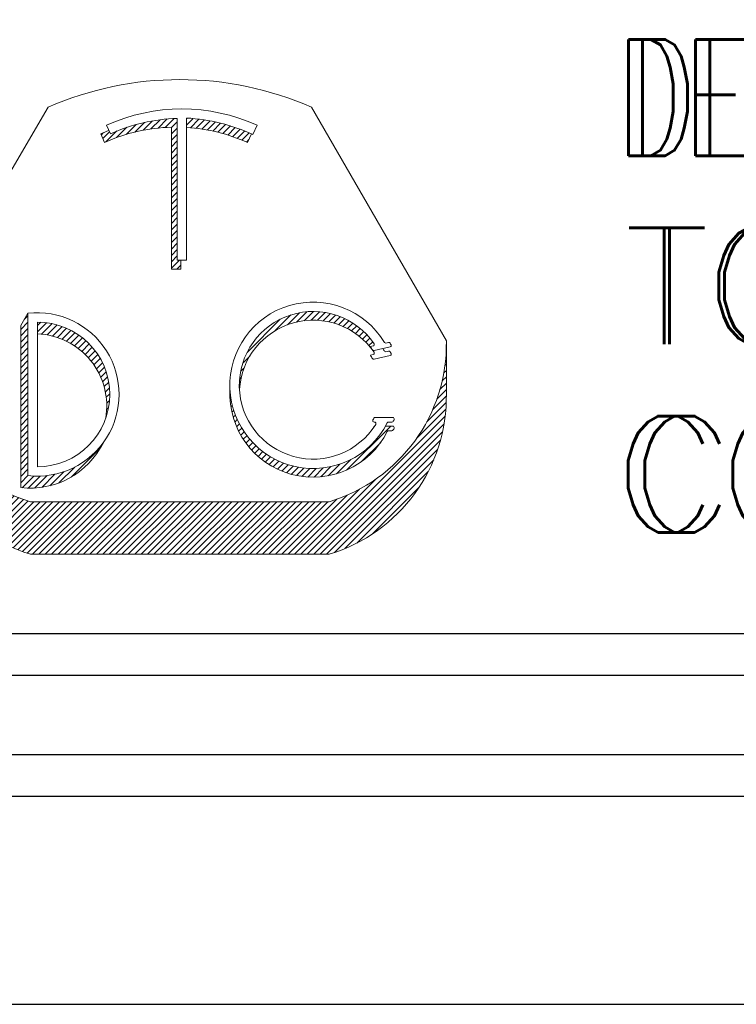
# Model space of a CAD drawing. Header units: inches. Extents: x 1802 to 2468, y -208 to -72.
# Tile 430 of 595: x 2262.509 to 2263.37, y -157.647 to -156.464. Entities that reach past the tile are written whole.
import ezdxf
from ezdxf.enums import TextEntityAlignment as Align

# ---------------------------------------------------------------- set-up
doc = ezdxf.new("R2010")
doc.units = ezdxf.units.IN
doc.header["$LTSCALE"] = 0.5
doc.header["$MEASUREMENT"] = 0
for name, color, linetype in [('SID-M-D', 42, 'Continuous'), ('SID-M-F', 202, 'Continuous'), ('SID-M-S', 105, 'Continuous')]:
    doc.layers.add(name, color=color, linetype=linetype)
doc.styles.add('PTI', font='romand.shx', dxfattribs={"oblique": 10})
doc.styles.get("Standard").update_dxf_attribs({"font": 'romans.shx'})

# ---------------------------------------------------------------- blocks, each defined once
blk = doc.blocks.new('*U9')
at = {"layer": 'SID-M-S'}
for p, q in [((-34.00000000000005, -0.2500000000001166), (-1.13242748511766e-14, -0.2499999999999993)), ((-34.00000000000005, -0.3000000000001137), (-1.13242748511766e-14, -0.3)), ((-34.00000000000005, -0.550000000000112), (2.886579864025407e-15, -0.55))]:
    blk.add_line(p, q, dxfattribs=at)
blk = doc.blocks.new('JM_TITTLE_BOX_SID')
at = {"layer": 'SID-M-S'}
for points in [[(1.261213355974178e-13, -0.1549984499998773), (-6.499934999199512, -0.1549984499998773, -0.414213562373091), (-6.654933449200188, 1.163513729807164e-13), (-6.654933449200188, 1.416652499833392, -0.4142135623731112), (-6.499934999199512, 1.571650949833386), (1.261213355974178e-13, 1.571650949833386, -0.4142135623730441), (0.1549984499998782, 1.416652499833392), (0.1549984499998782, 1.163513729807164e-13, -0.4142135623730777)], [(1.261213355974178e-13, -0.1049989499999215), (-6.499934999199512, -0.1049989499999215, -0.4142135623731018), (-6.604933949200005, 1.163513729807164e-13), (-6.604933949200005, 1.416652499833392, -0.4142135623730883), (-6.499934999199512, 1.52165144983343), (1.261213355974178e-13, 1.52165144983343, -0.414213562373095), (0.1049989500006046, 1.416652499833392), (0.1049989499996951, 1.163513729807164e-13, -0.414213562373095)]]:
    blk.add_lwpolyline(points, format="xyb", close=True, dxfattribs=at)
at = {"layer": 'SID-M-D', "style": 'PTI', "oblique": 10}
for tag, p in [('CUSTOMER', (-5.990553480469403, 1.371591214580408)), ('DIEDATAINFO', (-2.18746001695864, 1.371591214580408)), ('PARTDESCRIPTION', (-5.966376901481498, 1.169693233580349)), ('00-00-00', (-1.009105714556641, 1.167793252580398)), ('PARTNUMBER', (-5.81595049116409, 0.9696952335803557)), ('REV', (-3.360356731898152, 0.9696952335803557)), ('SCALE', (-2.520436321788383, 0.9677952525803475)), ('SH', (-0.8571950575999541, 0.9677952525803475)), ('SHX', (-0.4057438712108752, 0.9677952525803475)), ('WTD', (-3.839149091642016, 0.7480887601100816)), ('TOOL', (-2.472915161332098, 0.7480887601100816)), ('JOB', (-0.9225366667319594, 0.7480887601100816))]:
    blk.add_attdef(tag, p, '', height=0.09999900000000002, dxfattribs=at)
blk.add_attdef('BUILT', text='', height=0.2499630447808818, dxfattribs=at).set_placement((-2.336101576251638, 0.2076912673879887), align=Align.CENTER)
blk = doc.blocks.new('*U10')
at = {"layer": 'SID-M-S', "color": 154, "linetype": 'Continuous', "lineweight": 0}
for p, q in [((30.92180204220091, -7.3973577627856), (30.93745801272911, -7.381701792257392)), ((30.93458070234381, -7.395185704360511), (30.9499191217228, -7.379847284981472)), ((30.94670802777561, -7.393664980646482), (30.96177872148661, -7.378594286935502)), ((30.95828288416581, -7.392696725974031), (30.97312277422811, -7.37785683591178)), ((30.9688062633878, -7.392779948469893), (30.9784249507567, -7.38316126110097)), ((30.9939249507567, -7.378267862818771), (30.99513249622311, -7.37706031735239)), ((30.9939249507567, -7.38887446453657), (31.0049765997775, -7.377822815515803)), ((31.0003093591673, -7.393096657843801), (31.01453414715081, -7.378871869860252)), ((31.00995621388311, -7.394056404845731), (31.0238261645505, -7.38018645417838)), ((31.01931702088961, -7.395302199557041), (31.03287053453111, -7.381748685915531)), ((31.02841251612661, -7.396813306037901), (31.04168259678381, -7.383543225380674)), ((30.8550412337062, -7.411085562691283), (30.86619345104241, -7.399933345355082)), ((30.86007272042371, -7.416660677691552), (30.87823271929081, -7.398500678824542)), ((30.87780880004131, -7.409531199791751), (30.89500435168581, -7.392335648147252)), ((30.89367612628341, -7.404270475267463), (30.910211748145, -7.387734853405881)), ((30.90823444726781, -7.400318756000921), (30.92427807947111, -7.384275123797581)), ((30.9688062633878, -7.403386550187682), (30.9784249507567, -7.393767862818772)), ((31.03726030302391, -7.398572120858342), (31.05027560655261, -7.385556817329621)), ((31.0458754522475, -7.400563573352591), (31.05866108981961, -7.387777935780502)), ((31.05427095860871, -7.402774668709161), (31.06684912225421, -7.390196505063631)), ((31.0624580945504, -7.405194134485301), (31.07484855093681, -7.392803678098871)), ((31.07044668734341, -7.407812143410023), (31.08266717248, -7.395591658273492)), ((31.0782453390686, -7.410620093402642), (31.09031187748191, -7.398553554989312)), ((30.8517469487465, -7.403773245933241), (30.85266870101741, -7.402851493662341)), ((30.9688062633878, -7.41399315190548), (30.9784249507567, -7.404374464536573)), ((30.9688062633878, -7.424599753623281), (30.9784249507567, -7.414981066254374)), ((31.0858616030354, -7.413610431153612), (31.09778876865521, -7.40168326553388)), ((31.09330212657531, -7.416776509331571), (31.09731554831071, -7.412763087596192)), ((30.9688062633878, -7.435206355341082), (30.9784249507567, -7.425587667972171)), ((30.9688062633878, -7.445812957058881), (30.9784249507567, -7.436194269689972)), ((30.9688062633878, -7.456419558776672), (30.9784249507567, -7.446800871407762)), ((30.9688062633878, -7.46702616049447), (30.9784249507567, -7.457407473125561)), ((30.9688062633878, -7.477632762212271), (30.9784249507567, -7.46801407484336)), ((30.9688062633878, -7.488239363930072), (30.9784249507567, -7.478620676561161)), ((30.9688062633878, -7.498845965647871), (30.9784249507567, -7.489227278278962)), ((30.9688062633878, -7.50945256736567), (30.9784249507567, -7.499833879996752)), ((30.9688062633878, -7.520059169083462), (30.9784249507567, -7.510440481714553)), ((30.9688062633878, -7.530665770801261), (30.9784249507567, -7.52104708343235)), ((30.9688062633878, -7.541272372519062), (30.9784249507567, -7.531653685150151)), ((30.9688062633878, -7.551878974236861), (30.9784249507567, -7.54226028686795)), ((30.9688062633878, -7.562485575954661), (30.9784249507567, -7.552866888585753)), ((30.9688062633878, -7.573092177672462), (30.9784249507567, -7.56347349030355)), ((30.9688062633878, -7.583698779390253), (30.9784249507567, -7.57408009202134)), ((30.9688062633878, -7.594305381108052), (30.9784249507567, -7.584686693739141)), ((30.9688062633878, -7.604911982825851), (30.9784249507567, -7.595293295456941)), ((30.9688062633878, -7.615518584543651), (30.9784249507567, -7.605899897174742)), ((30.9688062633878, -7.626125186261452), (30.9819734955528, -7.612957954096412)), ((30.9780239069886, -7.627514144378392), (30.98430626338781, -7.621231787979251))]:
    blk.add_line(p, q, dxfattribs=at)
blk = doc.blocks.new('*U11')
at = {"layer": 'SID-M-S', "color": 154, "linetype": 'Continuous', "lineweight": 0}
for p, q in [((30.724597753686, -7.711234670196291), (30.7308066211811, -7.705025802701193)), ((31.14092889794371, -7.729774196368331), (31.16700132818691, -7.703701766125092)), ((31.1613293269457, -7.719980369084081), (31.18117147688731, -7.700138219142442)), ((31.17645956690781, -7.715456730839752), (31.1934597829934, -7.698456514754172)), ((31.18930750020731, -7.713215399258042), (31.2045105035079, -7.698012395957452)), ((31.2007458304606, -7.712383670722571), (31.214645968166, -7.698483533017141)), ((31.2111764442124, -7.712559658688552), (31.22405471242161, -7.699681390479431)), ((31.2208240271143, -7.713518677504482), (31.23285784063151, -7.701484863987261)), ((31.22982889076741, -7.715120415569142), (31.24113803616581, -7.7038112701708)), ((31.23828505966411, -7.717270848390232), (31.24895409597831, -7.706601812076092)), ((31.24625856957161, -7.719903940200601), (31.2563489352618, -7.709813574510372)), ((30.7186746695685, -7.727764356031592), (30.7308066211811, -7.71563240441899)), ((30.7186746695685, -7.738370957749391), (30.7308066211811, -7.726239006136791)), ((30.7464316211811, -7.721220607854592), (30.75194597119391, -7.715706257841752)), ((30.7464316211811, -7.731827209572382), (30.76170379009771, -7.716555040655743)), ((30.7534293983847, -7.735436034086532), (30.77078869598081, -7.718076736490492)), ((30.76273448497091, -7.736737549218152), (30.77930370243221, -7.720168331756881)), ((30.77143823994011, -7.738640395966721), (30.7873202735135, -7.722758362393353)), ((30.7796214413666, -7.741063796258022), (30.7948896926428, -7.725795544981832)), ((31.0943528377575, -7.765743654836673), (31.1491803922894, -7.710916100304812)), ((31.25379725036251, -7.722971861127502), (31.26335430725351, -7.71341480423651)), ((31.26093637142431, -7.726439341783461), (31.269993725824, -7.717381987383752)), ((31.26770208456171, -7.730280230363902), (31.27628433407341, -7.721697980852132)), ((31.2741136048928, -7.734475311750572), (31.28223811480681, -7.726350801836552)), ((30.7186746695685, -7.748977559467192), (30.7308066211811, -7.736845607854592)), ((30.7873414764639, -7.7439503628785), (30.80204950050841, -7.729242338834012)), ((30.7946401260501, -7.747258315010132), (30.80882736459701, -7.733071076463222)), ((30.8015481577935, -7.750956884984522), (30.8152435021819, -7.737261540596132)), ((30.80808816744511, -7.75502347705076), (30.82131223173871, -7.741799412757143)), ((31.2801846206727, -7.739010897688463), (31.2878626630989, -7.731332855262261)), ((31.28592420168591, -7.743877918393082), (31.29316164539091, -7.736640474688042)), ((31.29133735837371, -7.749071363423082), (31.29813501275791, -7.742273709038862)), ((30.7186746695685, -7.759584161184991), (30.7308066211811, -7.747452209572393)), ((30.7186746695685, -7.770190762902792), (30.7308066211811, -7.758058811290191)), ((30.81427638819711, -7.759441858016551), (30.82704296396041, -7.7466752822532)), ((30.8201238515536, -7.764200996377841), (30.83244080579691, -7.751884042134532)), ((30.8256371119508, -7.769294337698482), (30.8375068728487, -7.757424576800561)), ((31.296425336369, -7.754589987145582), (31.3027789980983, -7.748236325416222)), ((30.5408466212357, -7.767706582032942), (30.5410348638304, -7.767518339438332)), ((30.7186746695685, -7.780797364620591), (30.7308066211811, -7.768665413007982)), ((30.8308186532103, -7.774719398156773), (30.842238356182, -7.763299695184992)), ((30.8356670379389, -7.780477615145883), (30.84662835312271, -7.769516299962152)), ((30.84017682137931, -7.786574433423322), (30.8506654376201, -7.776085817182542)), ((31.08713850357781, -7.783564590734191), (31.098878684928, -7.771824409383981)), ((31.4240217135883, -7.775486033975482), (31.4249941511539, -7.774513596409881)), ((31.4247670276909, -7.764134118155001), (31.4249941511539, -7.763906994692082)), ((30.5408466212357, -7.778313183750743), (30.5417783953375, -7.777381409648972)), ((30.5408466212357, -7.788919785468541), (30.54284126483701, -7.786925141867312)), ((30.7186746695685, -7.791403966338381), (30.7308066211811, -7.779272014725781)), ((30.7186746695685, -7.802010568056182), (30.7308066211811, -7.789878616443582)), ((30.84433821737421, -7.793019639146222), (30.8543329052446, -7.783024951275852)), ((30.84813646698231, -7.799827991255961), (30.8576075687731, -7.790356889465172)), ((31.08357495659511, -7.797734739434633), (31.0890848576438, -7.792224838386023)), ((31.42272809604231, -7.787386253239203), (31.4249941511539, -7.785120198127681)), ((30.5408466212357, -7.799526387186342), (30.54419758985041, -7.796175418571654)), ((30.5408466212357, -7.810132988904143), (30.54582573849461, -7.805153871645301)), ((30.7186746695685, -7.812617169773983), (30.7308066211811, -7.800485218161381)), ((30.85155080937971, -7.807020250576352), (30.8604578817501, -7.798113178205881)), ((30.8545528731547, -7.81462478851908), (30.86284098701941, -7.806336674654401)), ((31.0818932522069, -7.810023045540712), (31.0845612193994, -7.807355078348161)), ((31.4180644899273, -7.813263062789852), (31.4249941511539, -7.806333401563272)), ((31.4207880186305, -7.799932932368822), (31.4249941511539, -7.795726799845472)), ((30.5406923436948, -7.831500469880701), (30.54982713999, -7.822365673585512)), ((30.5408466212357, -7.820739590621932), (30.54770744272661, -7.813878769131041)), ((30.7186746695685, -7.823223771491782), (30.7308066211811, -7.811091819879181)), ((30.7186746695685, -7.833830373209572), (30.7308066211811, -7.821698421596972)), ((30.8571041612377, -7.822680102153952), (30.86469792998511, -7.815086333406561)), ((30.8591520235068, -7.831238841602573), (30.8659455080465, -7.824445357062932)), ((31.08144913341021, -7.821073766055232), (31.0823198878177, -7.820203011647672)), ((31.41435587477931, -7.827578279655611), (31.4249941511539, -7.816940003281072)), ((30.54060715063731, -7.842192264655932), (30.55217147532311, -7.830627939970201)), ((30.5409205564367, -7.852485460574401), (30.5547289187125, -7.838677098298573)), ((30.7186746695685, -7.844436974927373), (30.7308066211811, -7.832305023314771)), ((30.8606229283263, -7.840374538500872), (30.86646140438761, -7.834536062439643)), ((31.0658355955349, -7.836687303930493), (31.06668190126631, -7.835840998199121)), ((31.40245746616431, -7.860689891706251), (31.42503902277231, -7.838108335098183)), ((31.40934248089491, -7.843198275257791), (31.4249941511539, -7.827546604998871)), ((30.5415921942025, -7.862420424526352), (30.5574894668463, -7.846523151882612)), ((30.5425893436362, -7.872029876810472), (30.56044440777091, -7.854174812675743)), ((30.7186746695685, -7.855043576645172), (30.7308066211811, -7.842911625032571)), ((30.7186746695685, -7.865650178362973), (30.7308066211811, -7.853518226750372)), ((30.86135245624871, -7.860858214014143), (30.86439523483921, -7.857815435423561)), ((30.8614105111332, -7.850193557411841), (30.86605434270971, -7.845549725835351)), ((31.06634437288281, -7.846785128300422), (31.0680374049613, -7.845092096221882)), ((31.0674981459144, -7.856237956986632), (31.0699136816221, -7.85382242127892)), ((31.39248507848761, -7.881268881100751), (31.4248623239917, -7.848891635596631)), ((30.5438850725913, -7.881340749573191), (30.5635861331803, -7.861639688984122)), ((30.5454569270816, -7.890375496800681), (30.5669079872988, -7.868924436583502)), ((30.7186746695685, -7.876256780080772), (30.7308066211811, -7.864124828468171)), ((30.86018000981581, -7.872637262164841), (30.8608192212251, -7.871998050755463)), ((31.06919956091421, -7.865143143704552), (31.0722489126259, -7.862093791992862)), ((31.0713794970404, -7.873569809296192), (31.07499726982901, -7.869952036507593)), ((31.194291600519, -8.100675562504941), (31.42305418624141, -7.871912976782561)), ((31.37541914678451, -7.908941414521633), (31.42422372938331, -7.860136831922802)), ((30.5472859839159, -7.899153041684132), (30.57040414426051, -7.876034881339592)), ((30.54935615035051, -7.907689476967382), (30.574069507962, -7.882976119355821)), ((30.55165363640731, -7.915998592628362), (30.5778996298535, -7.889752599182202)), ((30.7186746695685, -7.886863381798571), (30.7308066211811, -7.874731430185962)), ((30.7186746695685, -7.897469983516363), (30.7308066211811, -7.885338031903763)), ((31.0739871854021, -7.881568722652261), (31.0781240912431, -7.877431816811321)), ((31.07698445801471, -7.889178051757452), (31.08160285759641, -7.884559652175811)), ((31.20489820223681, -8.100675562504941), (31.4212617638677, -7.884312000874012)), ((31.25957851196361, -7.961142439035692), (31.33263008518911, -7.888090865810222)), ((30.5541665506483, -7.924092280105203), (30.581890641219, -7.896368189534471)), ((30.55688458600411, -7.931980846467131), (30.5860391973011, -7.902826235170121)), ((30.7186746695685, -7.908076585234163), (30.7308066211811, -7.895944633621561)), ((30.7186746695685, -7.918683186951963), (30.7308066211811, -7.906551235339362)), ((31.0803422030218, -7.896426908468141), (31.0854132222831, -7.89135588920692)), ((31.0840380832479, -7.903337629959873), (31.0895396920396, -7.897836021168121)), ((31.08805502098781, -7.90992729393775), (31.09397072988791, -7.904011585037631)), ((31.21550480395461, -8.100675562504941), (31.41871936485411, -7.897461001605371)), ((31.33567849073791, -7.895649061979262), (31.3370280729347, -7.894299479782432)), ((30.5597987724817, -7.939673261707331), (30.5903424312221, -7.909129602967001)), ((30.56290128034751, -7.947177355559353), (30.59479791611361, -7.915280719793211)), ((30.56618526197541, -7.954499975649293), (30.5994036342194, -7.92128160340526)), ((30.7186746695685, -7.929289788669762), (30.7308066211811, -7.917157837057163)), ((31.092380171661, -7.916208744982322), (31.09869814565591, -7.909890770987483)), ((31.0970042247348, -7.922191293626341), (31.10371669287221, -7.915478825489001)), ((31.10192093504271, -7.927881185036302), (31.10902382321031, -7.920778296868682)), ((31.2261114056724, -8.100675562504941), (31.4152422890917, -7.911544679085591)), ((31.2842467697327, -7.947080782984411), (31.3161852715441, -7.915142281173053)), ((30.56964472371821, -7.961647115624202), (30.6041579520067, -7.927133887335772)), ((30.57327442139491, -7.968624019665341), (30.6090596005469, -7.932838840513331)), ((30.577069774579, -7.975435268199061), (30.61410766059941, -7.938397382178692)), ((30.7186746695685, -7.939896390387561), (30.7308066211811, -7.927764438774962)), ((30.7186746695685, -7.950502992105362), (30.7308066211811, -7.938371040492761)), ((30.8024356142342, -7.972808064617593), (30.851462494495, -7.923781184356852)), ((31.10712682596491, -7.933281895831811), (31.1146195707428, -7.925789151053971)), ((31.1126210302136, -7.938394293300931), (31.1205065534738, -7.930508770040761)), ((31.11840525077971, -7.943216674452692), (31.12669009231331, -7.934931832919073)), ((31.124483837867, -7.947744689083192), (31.13317846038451, -7.939050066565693)), ((31.2395876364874, -8.09780593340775), (31.41054298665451, -7.926850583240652)), ((30.58102679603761, -7.982084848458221), (30.6193015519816, -7.943810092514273)), ((30.5851420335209, -7.988576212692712), (30.6246410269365, -7.949077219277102)), ((30.5894125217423, -7.994912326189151), (30.63012616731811, -7.954198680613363)), ((30.7186746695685, -7.961109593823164), (30.7308066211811, -7.948977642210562)), ((31.13086399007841, -7.951971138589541), (31.13998329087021, -7.942851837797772)), ((31.13755610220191, -7.955885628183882), (31.14712019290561, -7.946321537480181)), ((31.14457430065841, -7.959474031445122), (31.1546096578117, -7.949438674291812)), ((31.1519372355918, -7.962717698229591), (31.1624783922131, -7.952176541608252)), ((31.15966924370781, -7.965592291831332), (31.17076130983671, -7.954500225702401)), ((31.2166211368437, -7.972280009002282), (31.23359813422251, -7.955303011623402)), ((31.2289280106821, -7.970579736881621), (31.2483104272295, -7.951197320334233)), ((31.2428574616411, -7.967256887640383), (31.2666766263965, -7.943437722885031)), ((31.2566113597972, -8.091388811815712), (31.40412586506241, -7.943874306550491)), ((30.59383574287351, -8.001095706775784), (30.6357573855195, -7.959174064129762)), ((30.5984095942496, -8.007128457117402), (30.64153542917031, -7.964002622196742)), ((30.6031323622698, -8.01301229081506), (30.6474613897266, -7.968683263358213)), ((30.7186746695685, -7.971716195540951), (30.7308066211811, -7.959584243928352)), ((30.7186746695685, -7.982322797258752), (30.7308066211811, -7.970190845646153)), ((30.7210713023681, -7.990532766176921), (30.7405816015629, -7.971022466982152)), ((30.73106930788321, -7.991141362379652), (30.75114383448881, -7.971066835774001)), ((30.74184775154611, -7.990969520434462), (30.7626413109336, -7.970175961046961)), ((30.7536294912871, -7.989794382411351), (30.7754090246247, -7.968014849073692)), ((30.7668066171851, -7.987223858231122), (30.79011401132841, -7.963916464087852)), ((30.7822061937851, -7.982430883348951), (30.80857386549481, -7.956063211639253)), ((31.16780207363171, -7.968066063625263), (31.17950459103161, -7.956363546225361)), ((31.17637750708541, -7.970097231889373), (31.1887705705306, -7.957704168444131)), ((31.18545148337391, -7.971629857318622), (31.1986459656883, -7.958435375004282)), ((31.195100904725, -7.972587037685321), (31.20925672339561, -7.958431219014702)), ((31.20543559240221, -7.972858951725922), (31.22079745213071, -7.957497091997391)), ((31.2763627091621, -8.082244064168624), (31.3949811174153, -7.963625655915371)), ((30.608002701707, -8.01874855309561), (30.6535367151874, -7.973214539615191)), ((30.6130196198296, -8.024338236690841), (30.659763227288, -7.977594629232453)), ((30.6181824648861, -8.029781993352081), (30.6661431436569, -7.981821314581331)), ((30.6234909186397, -8.035080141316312), (30.67267910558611, -7.985891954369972)), ((31.1836849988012, -8.100675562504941), (31.3087916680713, -7.975568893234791)), ((30.6289449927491, -8.04023266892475), (30.679374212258, -7.989803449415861)), ((30.634545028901, -8.045239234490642), (30.68623206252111, -7.993552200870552)), ((30.64029170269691, -8.05009916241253), (30.6932568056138, -7.997134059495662)), ((30.6461860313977, -8.054811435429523), (30.70045320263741, -8.000544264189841)), ((30.65222938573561, -8.059374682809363), (30.70782670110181, -8.0037773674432)), ((31.1624717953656, -8.100675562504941), (31.26054014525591, -8.002607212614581)), ((31.17307839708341, -8.100675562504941), (31.2811191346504, -7.992634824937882)), ((31.30174791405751, -8.067465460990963), (31.38020251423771, -7.989010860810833)), ((30.6584235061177, -8.063787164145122), (30.7153835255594, -8.006827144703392)), ((30.66477052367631, -8.068046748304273), (30.72313078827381, -8.009686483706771)), ((30.6712729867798, -8.07215088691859), (30.7310766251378, -8.0123472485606)), ((30.677933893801, -8.076096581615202), (30.74046811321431, -8.013562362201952)), ((30.6847567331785, -8.079880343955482), (30.75107471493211, -8.013562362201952)), ((30.6917455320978, -8.083498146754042), (30.7616813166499, -8.013562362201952)), ((30.6989049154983, -8.086945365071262), (30.77228791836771, -8.013562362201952)), ((30.7062401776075, -8.090216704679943), (30.78289452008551, -8.013562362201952)), ((30.7137573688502, -8.093306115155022), (30.7935011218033, -8.013562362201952)), ((30.7214634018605, -8.096206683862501), (30.80410772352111, -8.013562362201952)), ((30.7293661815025, -8.098910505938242), (30.81471432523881, -8.013562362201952)), ((30.73820772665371, -8.100675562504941), (30.8253209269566, -8.013562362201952)), ((30.74881432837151, -8.100675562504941), (30.8359275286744, -8.013562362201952)), ((30.75942093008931, -8.100675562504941), (30.84653413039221, -8.013562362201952)), ((30.770027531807, -8.100675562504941), (30.85714073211, -8.013562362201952)), ((30.78063413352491, -8.100675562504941), (30.86774733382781, -8.013562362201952)), ((30.79124073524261, -8.100675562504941), (30.8783539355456, -8.013562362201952)), ((30.8018473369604, -8.100675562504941), (30.8889605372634, -8.013562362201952)), ((30.81245393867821, -8.100675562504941), (30.89956713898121, -8.013562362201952)), ((30.823060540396, -8.100675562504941), (30.910173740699, -8.013562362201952)), ((30.83366714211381, -8.100675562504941), (30.9207803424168, -8.013562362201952)), ((30.84427374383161, -8.100675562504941), (30.9313869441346, -8.013562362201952)), ((30.85488034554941, -8.100675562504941), (30.94199354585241, -8.013562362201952)), ((30.8654869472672, -8.100675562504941), (30.95260014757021, -8.013562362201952)), ((30.876093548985, -8.100675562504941), (30.96320674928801, -8.013562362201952)), ((30.8867001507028, -8.100675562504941), (30.97381335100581, -8.013562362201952)), ((30.8973067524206, -8.100675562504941), (30.9844199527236, -8.013562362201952)), ((30.9079133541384, -8.100675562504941), (30.99502655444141, -8.013562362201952)), ((30.91851995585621, -8.100675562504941), (31.00563315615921, -8.013562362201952)), ((30.929126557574, -8.100675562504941), (31.016239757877, -8.013562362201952)), ((30.93973315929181, -8.100675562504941), (31.02684635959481, -8.013562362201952)), ((30.95033976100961, -8.100675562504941), (31.0374529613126, -8.013562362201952)), ((30.96094636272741, -8.100675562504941), (31.04805956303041, -8.013562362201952)), ((30.97155296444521, -8.100675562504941), (31.05866616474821, -8.013562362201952)), ((30.982159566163, -8.100675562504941), (31.069272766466, -8.013562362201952)), ((30.9927661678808, -8.100675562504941), (31.07987936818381, -8.013562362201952)), ((31.00337276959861, -8.100675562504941), (31.0904859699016, -8.013562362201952)), ((31.0139793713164, -8.100675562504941), (31.1010925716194, -8.013562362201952)), ((31.02458597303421, -8.100675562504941), (31.11169917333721, -8.013562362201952)), ((31.035192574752, -8.100675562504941), (31.122305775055, -8.013562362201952)), ((31.04579917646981, -8.100675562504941), (31.13291237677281, -8.013562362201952)), ((31.05640577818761, -8.100675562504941), (31.1435189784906, -8.013562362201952)), ((31.06701237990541, -8.100675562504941), (31.1541255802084, -8.013562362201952)), ((31.0776189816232, -8.100675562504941), (31.16473218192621, -8.013562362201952)), ((31.088225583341, -8.100675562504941), (31.175338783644, -8.013562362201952)), ((31.0988321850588, -8.100675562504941), (31.1859453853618, -8.013562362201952)), ((31.10943878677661, -8.100675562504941), (31.1965519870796, -8.013562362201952)), ((31.1200453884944, -8.100675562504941), (31.20715858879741, -8.013562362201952)), ((31.13065199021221, -8.100675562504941), (31.21776519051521, -8.013562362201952)), ((31.14125859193, -8.100675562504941), (31.22837179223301, -8.013562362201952)), ((31.15186519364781, -8.100675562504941), (31.24304852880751, -8.009492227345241))]:
    blk.add_line(p, q, dxfattribs=at)
blk = doc.blocks.new('*U12')
at = {"layer": 'SID-M-F', "color": 202, "linetype": 'Continuous', "lineweight": 0}
blk.add_line((-3.883355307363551, -0.05081376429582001), (-3.867597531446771, -0.03505598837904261), dxfattribs=at)
blk = doc.blocks.new('*U13')
at = {"layer": 'SID-M-D', "color": 42, "linetype": 'Continuous', "lineweight": 0}
for p, q in [((-3.526365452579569, 0.2516839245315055), (-3.364734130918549, 0.5274004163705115)), ((-3.048107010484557, 0.5274004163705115), (-2.886322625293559, 0.2467377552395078)), ((-3.209598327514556, 0.3436810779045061), (-3.209598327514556, 0.5140114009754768)), ((-3.198377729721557, 0.3436810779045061), (-3.198377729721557, 0.5145013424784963)), ((-3.294476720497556, 0.505955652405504), (-3.289830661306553, 0.4956428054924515)), ((-3.21656138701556, 0.3331437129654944), (-3.21656138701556, 0.5034740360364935)), ((-3.113499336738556, 0.505955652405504), (-3.118624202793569, 0.4945799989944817)), ((-3.296793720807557, 0.4851054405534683), (-3.301439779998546, 0.4954182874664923)), ((-3.120462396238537, 0.4954182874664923), (-3.125108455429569, 0.4851054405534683)), ((-3.209598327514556, 0.3436810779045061), (-3.198377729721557, 0.3436810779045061)), ((-3.205340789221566, 0.3436810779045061), (-3.205340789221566, 0.3331437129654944)), ((-3.205340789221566, 0.3331437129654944), (-3.21656138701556, 0.3331437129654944)), ((-3.397634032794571, 0.2654580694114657), (-3.38885159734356, 0.2799587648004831)), ((-3.38885159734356, 0.08494640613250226), (-3.38885159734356, 0.2800498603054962)), ((-3.397634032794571, 0.2654580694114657), (-3.397634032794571, 0.07053680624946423)), ((-3.377540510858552, 0.09560392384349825), (-3.377540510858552, 0.2693923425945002)), ((-2.977574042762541, 0.2399495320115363), (-2.974284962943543, 0.2406948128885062)), ((-2.973135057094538, 0.2352028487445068), (-2.953917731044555, 0.2395573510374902)), ((-2.958801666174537, 0.2442032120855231), (-2.955687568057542, 0.2449088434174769)), ((-2.886322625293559, 0.1836756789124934), (-2.886322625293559, 0.2467377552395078)), ((-2.977574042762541, 0.2295742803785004), (-2.974284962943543, 0.2303195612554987)), ((-2.953917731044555, 0.2291820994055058), (-2.973135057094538, 0.2248275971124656)), ((-2.958801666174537, 0.2338279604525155), (-2.955687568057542, 0.2345335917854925)), ((-2.971767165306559, 0.1548849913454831), (-2.950808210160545, 0.1548849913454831)), ((-2.972731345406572, 0.149274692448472), (-2.972879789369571, 0.149274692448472)), ((-2.959234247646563, 0.1445097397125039), (-2.950808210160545, 0.1445097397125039)), ((-2.951674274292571, 0.149274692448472), (-2.955605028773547, 0.149274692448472)), ((-2.951674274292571, 0.1388994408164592), (-2.955605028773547, 0.1388994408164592)), ((-3.385815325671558, 0.05367972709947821), (-3.027025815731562, 0.05367972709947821)), ((-3.385815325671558, -0.009382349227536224), (-3.027025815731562, -0.009382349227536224))]:
    blk.add_line(p, q, dxfattribs=at)
for centre, radius, start, end in [((-3.206420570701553, 0.1674533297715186), 0.3932239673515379, 66.25892877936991, 113.7410712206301), ((-3.203988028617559, 0.3050981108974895), 0.2202996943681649, 65.74787367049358, 114.2521263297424), ((-3.203988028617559, 0.3050981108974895), 0.2089886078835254, 91.53828992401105, 114.2521263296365), ((-3.210951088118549, 0.2945607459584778), 0.220299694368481, 65.22242550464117, 86.72812957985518), ((-3.210951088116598, 0.2945607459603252), 0.2202996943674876, 111.4742050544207, 114.2521263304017), ((-3.210951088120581, 0.2945607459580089), 0.2089886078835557, 91.53828992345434, 114.2521263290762), ((-3.210951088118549, 0.2945607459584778), 0.208988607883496, 65.74787367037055, 86.55083749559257), ((-3.04637674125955, 0.1934679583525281), 0.09995359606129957, 31.05799943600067, 333.1241405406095), ((-3.377540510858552, 0.182498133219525), 0.09811480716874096, 263.3799827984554, 96.6200172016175), ((-3.046376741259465, 0.1934679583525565), 0.0886425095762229, 34.34743886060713, 328.0087915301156), ((-3.377540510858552, 0.182498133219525), 0.08689420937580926, 270, 90), ((-3.046376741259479, 0.1830927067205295), 0.0886425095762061, 34.34743886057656, 176.6449619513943), ((-3.328722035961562, 0.2430922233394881), 0.1978300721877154, 177.5108784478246, 253.2259832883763), ((-3.381134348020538, 0.1685563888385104), 0.0868942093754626, 350.2973574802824, 87.62964123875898), ((-3.084119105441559, 0.2430922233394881), 0.197830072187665, 286.7740167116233, 1.055883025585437), ((-3.046376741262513, 0.1934679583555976), 0.08303221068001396, 30.84497123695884, 34.04208588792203), ((-2.974684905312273, 0.242459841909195), 0.001809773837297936, 282.7672016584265, 34.3474388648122), ((-3.046376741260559, 0.1830927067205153), 0.09995359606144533, 31.05799943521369, 33.04190547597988), ((-2.959201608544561, 0.2459682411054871), 0.001809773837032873, 211.0579994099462, 282.7672017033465), ((-2.955287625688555, 0.2431438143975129), 0.001809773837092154, 28.60604018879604, 102.7672016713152), ((-2.95431767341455, 0.2413223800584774), 0.001809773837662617, 282.7672016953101, 27.46644868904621), ((-3.04637674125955, 0.1934679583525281), 0.1055638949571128, 27.46644867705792, 28.60604021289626), ((-3.046376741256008, 0.1830927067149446), 0.0830322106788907, 30.84497124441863, 34.04208589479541), ((-2.973534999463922, 0.2369678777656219), 0.001809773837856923, 210.8449712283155, 282.7672016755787), ((-2.973534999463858, 0.2265926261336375), 0.001809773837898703, 210.8449712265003, 282.7672016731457), ((-2.974684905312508, 0.2320845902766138), 0.001809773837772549, 282.7672016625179, 34.34743887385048), ((-2.959201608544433, 0.2355929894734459), 0.001809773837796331, 211.0579994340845, 282.7672016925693), ((-2.955287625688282, 0.2327685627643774), 0.001809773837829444, 28.6060402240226, 102.7672016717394), ((-2.954317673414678, 0.2309471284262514), 0.001809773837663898, 282.7672017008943, 27.4664486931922), ((-3.046376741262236, 0.1830927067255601), 0.105563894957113, 27.46644867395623, 28.60604020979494), ((-3.328722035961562, 0.1800301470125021), 0.1978300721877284, 177.5108784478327, 253.2259832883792), ((-3.046376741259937, 0.1830927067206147), 0.09995359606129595, 177.0249928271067, 333.1241405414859), ((-3.084119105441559, 0.1800301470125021), 0.1978300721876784, 286.7740167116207, 1.055883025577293), ((-3.046376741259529, 0.1934679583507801), 0.0830322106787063, 330.0292382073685, 331.5694103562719), ((-2.971767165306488, 0.1530752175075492), 0.001809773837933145, 90.00000000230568, 151.5694103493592), ((-2.950808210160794, 0.153075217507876), 0.001809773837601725, 337.0882933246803, 89.99999999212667), ((-2.972879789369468, 0.1510844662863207), 0.001809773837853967, 150.0292382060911, 269.9999999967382), ((-3.046376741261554, 0.1830927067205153), 0.08303221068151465, 330.2293381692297, 331.5694103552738), ((-2.971767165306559, 0.1426999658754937), 0.001809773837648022, 118.2755685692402, 151.5694103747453), ((-2.972731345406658, 0.1474649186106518), 0.001809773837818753, 328.0087915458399, 89.99999999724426), ((-2.955605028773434, 0.1474649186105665), 0.001809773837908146, 90.00000000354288, 153.1241405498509), ((-2.95167427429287, 0.1510844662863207), 0.001809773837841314, 270.0000000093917, 335.8893982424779), ((-2.950808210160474, 0.14269996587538), 0.001809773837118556, 337.088293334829, 90.0000000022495), ((-3.046376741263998, 0.1934679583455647), 0.1055638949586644, 335.8893982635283, 337.0882933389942), ((-3.046376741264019, 0.1830927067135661), 0.1055638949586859, 335.8893982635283, 337.0882933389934), ((-2.955605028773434, 0.1370896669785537), 0.001809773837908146, 90.00000000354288, 153.1241405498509), ((-2.951674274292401, 0.1407092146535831), 0.001809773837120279, 269.9999999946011, 335.8893982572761), ((-3.386322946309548, 0.1679974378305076), 0.09811480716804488, 263.37998279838, 333.7546956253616)]:
    blk.add_arc(centre, radius, start, end, dxfattribs=at)
at = {"layer": 'SID-M-F', "color": 202, "linetype": 'Continuous', "lineweight": 0}
blk.add_line((-3.300839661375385, 0.4940862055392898), (-3.297987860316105, 0.4969380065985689), dxfattribs=at)
at = {"layer": 'SID-M-S', "color": 154, "linetype": 'Continuous', "lineweight": 0}
for p, q in [((-3.260409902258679, 0.4976126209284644), (-3.248795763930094, 0.5092267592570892)), ((-3.250588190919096, 0.499756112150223), (-3.239254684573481, 0.5110896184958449)), ((-3.241337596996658, 0.5013284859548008), (-3.230233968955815, 0.512432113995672)), ((-3.23255851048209, 0.5024293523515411), (-3.221648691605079, 0.5133391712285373)), ((-3.224179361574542, 0.5031302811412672), (-3.213436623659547, 0.5138730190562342)), ((-3.216561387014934, 0.5030700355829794), (-3.209598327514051, 0.5100330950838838)), ((-3.198377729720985, 0.5135754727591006), (-3.197503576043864, 0.5144496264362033)), ((-3.198377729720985, 0.5058972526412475), (-3.190377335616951, 0.5138976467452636)), ((-3.193755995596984, 0.5028407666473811), (-3.183458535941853, 0.5131382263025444)), ((-3.186772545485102, 0.5021459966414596), (-3.176731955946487, 0.5121865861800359)), ((-3.179996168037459, 0.5012441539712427), (-3.170184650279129, 0.5110556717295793)), ((-3.173411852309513, 0.5001502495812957), (-3.163805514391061, 0.5097565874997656)), ((-3.298916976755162, 0.489818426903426), (-3.290843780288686, 0.4978916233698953)), ((-3.295274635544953, 0.4857825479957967), (-3.282128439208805, 0.4989287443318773)), ((-3.282435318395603, 0.4909436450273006), (-3.269987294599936, 0.5033916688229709)), ((-3.27094880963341, 0.4947519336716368), (-3.258978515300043, 0.506722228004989)), ((-3.216561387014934, 0.4953918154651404), (-3.209598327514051, 0.5023548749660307)), ((-3.167006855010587, 0.4988770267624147), (-3.157584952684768, 0.5082989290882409)), ((-3.160770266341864, 0.4974353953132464), (-3.151514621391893, 0.5066910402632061)), ((-3.154692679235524, 0.4958347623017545), (-3.1455872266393, 0.5049402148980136)), ((-3.148765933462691, 0.4940832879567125), (-3.139796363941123, 0.5030528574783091)), ((-3.142982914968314, 0.4921880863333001), (-3.134136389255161, 0.5010346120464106)), ((-3.137337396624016, 0.4901553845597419), (-3.128602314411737, 0.4988904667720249)), ((-3.301301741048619, 0.4951118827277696), (-3.300634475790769, 0.4957791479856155)), ((-3.216561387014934, 0.4877135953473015), (-3.209598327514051, 0.4946766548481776)), ((-3.216561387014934, 0.4800353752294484), (-3.209598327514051, 0.4869984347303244)), ((-3.131823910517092, 0.4879906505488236), (-3.123189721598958, 0.4966248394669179)), ((-3.126437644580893, 0.4856986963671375), (-3.123532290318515, 0.4886040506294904)), ((-3.216561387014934, 0.4723571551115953), (-3.209598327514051, 0.4793202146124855)), ((-3.216561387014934, 0.4646789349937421), (-3.209598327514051, 0.4716419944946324)), ((-3.216561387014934, 0.4570007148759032), (-3.209598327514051, 0.4639637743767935)), ((-3.216561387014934, 0.4493224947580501), (-3.209598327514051, 0.4562855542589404)), ((-3.216561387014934, 0.441644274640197), (-3.209598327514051, 0.4486073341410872)), ((-3.216561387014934, 0.4339660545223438), (-3.209598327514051, 0.4409291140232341)), ((-3.216561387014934, 0.4262878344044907), (-3.209598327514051, 0.433250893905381)), ((-3.216561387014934, 0.4186096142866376), (-3.209598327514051, 0.425572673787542)), ((-3.216561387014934, 0.4109313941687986), (-3.209598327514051, 0.4178944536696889)), ((-3.216561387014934, 0.4032531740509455), (-3.209598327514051, 0.4102162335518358)), ((-3.216561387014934, 0.3955749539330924), (-3.209598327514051, 0.4025380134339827)), ((-3.216561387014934, 0.3878967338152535), (-3.209598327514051, 0.3948597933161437)), ((-3.216561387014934, 0.3802185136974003), (-3.209598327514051, 0.3871815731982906)), ((-3.216561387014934, 0.3725402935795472), (-3.209598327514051, 0.3795033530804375)), ((-3.216561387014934, 0.3648620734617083), (-3.209598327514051, 0.3718251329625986)), ((-3.216561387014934, 0.3571838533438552), (-3.209598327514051, 0.3641469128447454)), ((-3.216561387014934, 0.349505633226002), (-3.209598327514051, 0.3564686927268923)), ((-3.216561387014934, 0.3418274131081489), (-3.209598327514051, 0.3487904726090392)), ((-3.216561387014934, 0.3341491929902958), (-3.207029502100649, 0.3436810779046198)), ((-3.209888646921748, 0.3331437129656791), (-3.205340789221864, 0.3376915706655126)), ((-3.393346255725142, 0.2725376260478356), (-3.388851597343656, 0.2770322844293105)), ((-3.125677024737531, 0.2330780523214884), (-3.085986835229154, 0.2727682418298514)), ((-3.091960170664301, 0.2591166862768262), (-3.073086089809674, 0.2779907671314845)), ((-3.077192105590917, 0.2662065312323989), (-3.062828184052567, 0.2805704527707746)), ((-3.066239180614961, 0.2694812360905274), (-3.053932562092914, 0.2817878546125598)), ((-3.056938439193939, 0.2711037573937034), (-3.045932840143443, 0.2821093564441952)), ((-3.048658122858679, 0.2717058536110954), (-3.038595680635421, 0.2817682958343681)), ((-3.04110730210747, 0.2715784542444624), (-3.031784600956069, 0.2809011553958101)), ((-3.034123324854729, 0.2708842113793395), (-3.025411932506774, 0.2795956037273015)), ((-3.027604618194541, 0.2697246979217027), (-3.019417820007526, 0.2779114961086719)), ((-3.021483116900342, 0.2681679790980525), (-3.013759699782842, 0.2758913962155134)), ((-3.015711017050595, 0.2662618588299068), (-3.008406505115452, 0.2735663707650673)), ((-3.39763403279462, 0.2605716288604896), (-3.388851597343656, 0.2693540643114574)), ((-3.39763403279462, 0.2528934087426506), (-3.388851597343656, 0.2616758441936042)), ((-3.377540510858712, 0.2653087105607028), (-3.373548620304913, 0.2693006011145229)), ((-3.377540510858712, 0.2576304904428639), (-3.366484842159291, 0.2686861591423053)), ((-3.372474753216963, 0.2550180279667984), (-3.359908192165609, 0.2675845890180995)), ((-3.365738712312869, 0.2540758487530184), (-3.353744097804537, 0.2660704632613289)), ((-3.35943798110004, 0.2526983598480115), (-3.347940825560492, 0.2641955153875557)), ((-3.353514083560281, 0.2509440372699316), (-3.342461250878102, 0.2619968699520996)), ((-3.010253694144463, 0.2640409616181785), (-3.003335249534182, 0.2709594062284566)), ((-3.005085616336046, 0.2615308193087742), (-2.998528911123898, 0.2680875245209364)), ((-3.000187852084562, 0.2587503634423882), (-2.993975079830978, 0.2649631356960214)), ((-2.9955464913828, 0.2557135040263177), (-2.989665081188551, 0.2615949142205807)), ((-3.39763403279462, 0.2452151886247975), (-3.388851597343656, 0.2539976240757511)), ((-3.347925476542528, 0.2488544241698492), (-3.337278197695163, 0.2595017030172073)), ((-3.342641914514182, 0.2464597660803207), (-3.332371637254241, 0.2567300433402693)), ((-3.337641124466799, 0.2437823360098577), (-3.327726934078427, 0.2536965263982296)), ((-3.332906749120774, 0.2408384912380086), (-3.323333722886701, 0.250411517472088)), ((-2.991151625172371, 0.2524301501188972), (-2.985593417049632, 0.2579883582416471)), ((-2.986996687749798, 0.2489068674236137), (-2.981757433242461, 0.2541461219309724)), ((-2.983078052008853, 0.2451472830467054), (-2.97815716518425, 0.2500681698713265)), ((-3.39763403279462, 0.2375369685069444), (-3.388851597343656, 0.2463194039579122)), ((-3.39763403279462, 0.2298587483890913), (-3.388851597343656, 0.2386411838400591)), ((-3.328427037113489, 0.2376399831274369), (-3.319185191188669, 0.2468818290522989)), ((-3.324194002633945, 0.2341947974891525), (-3.315277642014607, 0.2431111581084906)), ((-3.320202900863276, 0.2305076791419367), (-3.311610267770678, 0.2391003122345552)), ((-2.979394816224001, 0.2411522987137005), (-2.974795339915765, 0.2457517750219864)), ((-3.39763403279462, 0.2221805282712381), (-3.388851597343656, 0.2309629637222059)), ((-3.316451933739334, 0.2265804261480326), (-3.308185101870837, 0.2348472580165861)), ((-3.312942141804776, 0.2224119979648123), (-3.305007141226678, 0.2303469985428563)), ((-3.309677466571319, 0.2179984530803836), (-3.302084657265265, 0.2255912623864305)), ((-3.130899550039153, 0.2201773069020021), (-3.122400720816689, 0.2286761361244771)), ((-2.887026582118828, 0.2260254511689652), (-2.886322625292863, 0.226729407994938)), ((-2.886487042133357, 0.2342432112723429), (-2.886322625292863, 0.2344076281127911)), ((-3.39763403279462, 0.2145023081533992), (-3.388851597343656, 0.223284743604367)), ((-3.39763403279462, 0.2068240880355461), (-3.388851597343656, 0.2156065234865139)), ((-3.306664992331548, 0.2133327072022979), (-3.299429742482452, 0.2205679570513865)), ((-3.303915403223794, 0.2084040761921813), (-3.297059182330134, 0.2152602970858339)), ((-3.133479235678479, 0.2099194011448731), (-3.129490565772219, 0.2139080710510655)), ((-2.887963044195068, 0.2174107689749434), (-2.886322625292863, 0.2190511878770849)), ((-3.39763403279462, 0.199145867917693), (-3.388851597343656, 0.2079283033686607)), ((-3.301443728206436, 0.2031975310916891), (-3.294995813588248, 0.2096454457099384)), ((-3.299270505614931, 0.1976925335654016), (-3.2932706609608, 0.2036923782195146)), ((-3.134696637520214, 0.2010237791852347), (-3.132765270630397, 0.2029551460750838)), ((-2.891339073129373, 0.1986782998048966), (-2.886322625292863, 0.2036947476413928)), ((-2.88936748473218, 0.2083281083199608), (-2.886322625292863, 0.211372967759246)), ((-3.39763403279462, 0.191467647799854), (-3.388851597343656, 0.2002500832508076)), ((-3.39763403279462, 0.1837894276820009), (-3.388851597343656, 0.1925718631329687)), ((-3.297423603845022, 0.1918612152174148), (-3.291926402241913, 0.1973584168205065)), ((-3.29594113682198, 0.1856654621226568), (-3.291023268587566, 0.190583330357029)), ((-3.135018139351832, 0.1930240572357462), (-3.13438779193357, 0.1936544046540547)), ((-2.894023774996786, 0.1883153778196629), (-2.886322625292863, 0.1960165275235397)), ((-3.39763403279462, 0.1761112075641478), (-3.388851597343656, 0.1848936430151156)), ((-3.294876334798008, 0.1790520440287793), (-3.290649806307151, 0.1832785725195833)), ((-3.14632092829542, 0.1817212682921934), (-3.145708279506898, 0.1823339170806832)), ((-2.902637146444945, 0.1643455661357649), (-2.886290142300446, 0.1806925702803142)), ((-2.897653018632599, 0.1770079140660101), (-2.886322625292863, 0.1883383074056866)), ((-3.39763403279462, 0.1684329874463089), (-3.388851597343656, 0.1772154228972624)), ((-3.39763403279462, 0.1607547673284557), (-3.388851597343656, 0.1695372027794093)), ((-3.294348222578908, 0.1642237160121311), (-3.292145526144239, 0.1664264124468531)), ((-3.294306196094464, 0.1719439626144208), (-3.290944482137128, 0.1753056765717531)), ((-3.14595261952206, 0.1744113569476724), (-3.144727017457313, 0.1756369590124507)), ((-3.14511739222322, 0.1675683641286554), (-3.143368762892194, 0.1693169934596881)), ((-2.909856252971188, 0.1494482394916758), (-2.886418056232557, 0.1728864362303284)), ((-3.39763403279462, 0.1530765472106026), (-3.388851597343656, 0.1618589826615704)), ((-3.39763403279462, 0.1453983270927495), (-3.388851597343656, 0.1541807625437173)), ((-3.295196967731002, 0.1556967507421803), (-3.294734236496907, 0.1561594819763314)), ((-3.143885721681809, 0.1611218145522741), (-3.14167826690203, 0.1633292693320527)), ((-3.142307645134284, 0.1550216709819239), (-3.13968870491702, 0.1576406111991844)), ((-3.053330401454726, -0.009382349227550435), (-2.887726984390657, 0.1562210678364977)), ((-2.922210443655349, 0.1294158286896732), (-2.886880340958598, 0.1647459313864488)), ((-3.39763403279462, 0.1377201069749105), (-3.388851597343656, 0.1465025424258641)), ((-3.140419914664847, 0.1492311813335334), (-3.137425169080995, 0.1522259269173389)), ((-3.138250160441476, 0.1437227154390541), (-3.134906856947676, 0.1470660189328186)), ((-3.13581945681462, 0.1384751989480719), (-3.13214849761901, 0.1421461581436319)), ((-3.045652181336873, -0.009382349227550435), (-2.889024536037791, 0.1472452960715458)), ((-3.006068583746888, 0.09162700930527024), (-2.953185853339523, 0.1445097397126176)), ((-3.39763403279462, 0.1300418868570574), (-3.388851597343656, 0.1388243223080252)), ((-3.39763403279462, 0.1223636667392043), (-3.388851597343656, 0.1311461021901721)), ((-3.133143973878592, 0.1334724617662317), (-3.12916130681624, 0.1374551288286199)), ((-3.130236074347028, 0.1287021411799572), (-3.125953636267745, 0.1329845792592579)), ((-3.03797396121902, -0.009382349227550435), (-2.890865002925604, 0.1377266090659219)), ((-2.950979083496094, 0.1390382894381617), (-2.950002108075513, 0.1400152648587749)), ((-3.39763403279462, 0.1146854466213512), (-3.388851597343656, 0.123467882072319)), ((-3.336998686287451, 0.08318215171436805), (-3.301507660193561, 0.1186731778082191)), ((-3.12710505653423, 0.1241549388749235), (-3.122531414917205, 0.1287285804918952)), ((-3.123757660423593, 0.1198241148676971), (-3.118898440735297, 0.1246833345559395)), ((-3.120198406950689, 0.1157051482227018), (-3.115056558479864, 0.1208469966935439)), ((-3.030295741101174, -0.009382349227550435), (-2.893382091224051, 0.1275313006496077)), ((-2.988210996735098, 0.1018063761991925), (-2.965090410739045, 0.124926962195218)), ((-3.39763403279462, 0.1070072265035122), (-3.388851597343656, 0.1157896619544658)), ((-3.39763403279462, 0.09932900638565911), (-3.388851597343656, 0.1081114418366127)), ((-3.116429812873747, 0.1117955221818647), (-3.111005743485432, 0.1172195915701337)), ((-3.112452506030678, 0.1080946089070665), (-3.106744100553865, 0.113803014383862)), ((-3.108265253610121, 0.1046036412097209), (-3.102267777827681, 0.1106011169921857)), ((-3.103864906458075, 0.1013257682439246), (-3.097570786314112, 0.1076198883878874)), ((-3.02054016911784, -0.007304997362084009), (-2.896783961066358, 0.1164512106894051)), ((-3.39763403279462, 0.09165078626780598), (-3.388851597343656, 0.1004332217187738)), ((-3.35164295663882, 0.07621610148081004), (-3.332555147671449, 0.09530391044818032)), ((-3.099246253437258, 0.0982662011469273), (-3.092644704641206, 0.1048677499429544)), ((-3.094401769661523, 0.09543246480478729), (-3.087478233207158, 0.1023560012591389)), ((-3.089321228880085, 0.09283478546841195), (-3.082056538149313, 0.1000994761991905)), ((-3.083991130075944, 0.09048666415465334), (-3.076360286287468, 0.09811750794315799)), ((-3.078393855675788, 0.08840571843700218), (-3.070364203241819, 0.09643537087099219)), ((-3.072506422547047, 0.08661493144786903), (-3.064034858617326, 0.09508649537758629)), ((-3.03716583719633, 0.08356441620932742), (-3.024876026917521, 0.09585422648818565)), ((-3.028256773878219, 0.08479525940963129), (-3.014225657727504, 0.09882637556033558)), ((-3.018173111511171, 0.08720070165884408), (-3.000930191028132, 0.1044436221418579)), ((-3.00821653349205, -0.002659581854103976), (-2.901429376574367, 0.1041275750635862)), ((-3.39763403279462, 0.08397256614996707), (-3.388851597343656, 0.09275500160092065)), ((-3.39763403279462, 0.07629434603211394), (-3.388851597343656, 0.08507678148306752)), ((-3.395899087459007, 0.07035107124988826), (-3.381775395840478, 0.08447476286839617)), ((-3.388661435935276, 0.06991050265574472), (-3.374129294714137, 0.08444264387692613)), ((-3.380858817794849, 0.0700349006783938), (-3.365806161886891, 0.0850875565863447)), ((-3.372329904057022, 0.07088559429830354), (-3.356563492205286, 0.08665200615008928)), ((-3.362790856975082, 0.07274642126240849), (-3.345918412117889, 0.08961886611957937)), ((-3.066298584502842, 0.08514454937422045), (-3.05732712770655, 0.0941160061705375)), ((-3.059729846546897, 0.08403506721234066), (-3.050178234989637, 0.09358667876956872)), ((-3.052744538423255, 0.08334215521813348), (-3.042497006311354, 0.09358968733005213)), ((-3.045263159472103, 0.08314531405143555), (-3.034142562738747, 0.09426591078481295)), ((-2.993918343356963, 0.003960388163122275), (-2.908049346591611, 0.08982938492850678)), ((-3.061008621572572, -0.009382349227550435), (-2.970442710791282, 0.08118356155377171)), ((-2.975541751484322, 0.01465875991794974), (-2.918747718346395, 0.07145279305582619)), ((-3.076365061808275, -0.009382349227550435), (-3.005372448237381, 0.06161026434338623)), ((-3.068686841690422, -0.009382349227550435), (-2.990475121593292, 0.06882937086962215)), ((-3.436655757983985, 0.01423796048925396), (-3.394408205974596, 0.05648551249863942)), ((-3.431948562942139, 0.0112669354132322), (-3.388656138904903, 0.05455935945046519)), ((-3.427126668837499, 0.008410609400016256), (-3.381857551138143, 0.05367972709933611)), ((-3.422187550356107, 0.005671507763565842), (-3.37417933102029, 0.05367972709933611)), ((-3.417128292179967, 0.003052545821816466), (-3.366501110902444, 0.05367972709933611)), ((-3.411945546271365, 0.0005570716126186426), (-3.358822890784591, 0.05367972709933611)), ((-3.406635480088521, -0.001811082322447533), (-3.351144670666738, 0.05367972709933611)), ((-3.40119371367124, -0.004047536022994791), (-3.343466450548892, 0.05367972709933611)), ((-3.395615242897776, -0.006147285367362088), (-3.335788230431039, 0.05367972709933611)), ((-3.38989434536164, -0.008104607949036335), (-3.328110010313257, 0.05367972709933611)), ((-3.383493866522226, -0.009382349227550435), (-3.320431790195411, 0.05367972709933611)), ((-3.375815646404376, -0.009382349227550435), (-3.312753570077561, 0.05367972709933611)), ((-3.368137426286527, -0.009382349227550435), (-3.305075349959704, 0.05367972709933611)), ((-3.360459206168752, -0.009382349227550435), (-3.297397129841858, 0.05367972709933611)), ((-3.352780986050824, -0.009382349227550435), (-3.289718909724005, 0.05367972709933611)), ((-3.345102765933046, -0.009382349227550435), (-3.282040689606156, 0.05367972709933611)), ((-3.3374245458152, -0.009382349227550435), (-3.274362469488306, 0.05367972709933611)), ((-3.329746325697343, -0.009382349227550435), (-3.266684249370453, 0.05367972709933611)), ((-3.3220681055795, -0.009382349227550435), (-3.259006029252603, 0.05367972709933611)), ((-3.31438988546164, -0.009382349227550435), (-3.251327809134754, 0.05367972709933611)), ((-3.306711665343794, -0.009382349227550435), (-3.243649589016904, 0.05367972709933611)), ((-3.299033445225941, -0.009382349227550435), (-3.235971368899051, 0.05367972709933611)), ((-3.291355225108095, -0.009382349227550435), (-3.228293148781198, 0.05367972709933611)), ((-3.283677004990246, -0.009382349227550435), (-3.220614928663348, 0.05367972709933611)), ((-3.275998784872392, -0.009382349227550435), (-3.212936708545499, 0.05367972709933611)), ((-3.268320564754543, -0.009382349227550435), (-3.205258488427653, 0.05367972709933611)), ((-3.260642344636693, -0.009382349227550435), (-3.197580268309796, 0.05367972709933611)), ((-3.252964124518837, -0.009382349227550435), (-3.189902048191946, 0.05367972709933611)), ((-3.245285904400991, -0.009382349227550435), (-3.1822238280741, 0.05367972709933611)), ((-3.237607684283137, -0.009382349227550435), (-3.174545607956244, 0.05367972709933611)), ((-3.229929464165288, -0.009382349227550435), (-3.166867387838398, 0.05367972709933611)), ((-3.222251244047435, -0.009382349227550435), (-3.159189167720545, 0.05367972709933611)), ((-3.214573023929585, -0.009382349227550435), (-3.151510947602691, 0.05367972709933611)), ((-3.206894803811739, -0.009382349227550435), (-3.143832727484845, 0.05367972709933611)), ((-3.199216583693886, -0.009382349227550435), (-3.136154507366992, 0.05367972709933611)), ((-3.191538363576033, -0.009382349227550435), (-3.128476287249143, 0.05367972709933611)), ((-3.183860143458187, -0.009382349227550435), (-3.120798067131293, 0.05367972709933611)), ((-3.17618192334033, -0.009382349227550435), (-3.11311984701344, 0.05367972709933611)), ((-3.168503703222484, -0.009382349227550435), (-3.10544162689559, 0.05367972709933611)), ((-3.160825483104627, -0.009382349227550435), (-3.097763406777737, 0.05367972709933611)), ((-3.153147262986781, -0.009382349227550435), (-3.090085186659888, 0.05367972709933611)), ((-3.145469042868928, -0.009382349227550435), (-3.082406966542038, 0.05367972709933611)), ((-3.137790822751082, -0.009382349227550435), (-3.074728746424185, 0.05367972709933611)), ((-3.130112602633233, -0.009382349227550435), (-3.067050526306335, 0.05367972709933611)), ((-3.12243438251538, -0.009382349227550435), (-3.059372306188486, 0.05367972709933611)), ((-3.114756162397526, -0.009382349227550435), (-3.05169408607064, 0.05367972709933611)), ((-3.107077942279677, -0.009382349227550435), (-3.044015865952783, 0.05367972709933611)), ((-3.099399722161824, -0.009382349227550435), (-3.03633764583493, 0.05367972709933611)), ((-3.091721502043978, -0.009382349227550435), (-3.028659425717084, 0.05367972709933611)), ((-3.084043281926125, -0.009382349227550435), (-3.018034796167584, 0.05662613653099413))]:
    blk.add_line(p, q, dxfattribs=at)
at = {"layer": 'SID-M-F', "color": 202, "linetype": 'Continuous', "lineweight": 0, "xscale": 0.1809773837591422, "yscale": 0.1809773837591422, "zscale": 0.1809773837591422}
blk.add_blockref('*U12', (-2.59804017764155, 0.5032823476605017), dxfattribs=at)
at = {"layer": 'SID-M-S', "color": 154, "linetype": 'Continuous', "lineweight": 0, "xscale": 0.7239095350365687, "yscale": 0.7239095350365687, "zscale": 0.7239095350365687}
for name in ['*U10', '*U11']:
    blk.add_blockref(name, (-25.63517552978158, 5.854773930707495), dxfattribs=at)
at = {"layer": 'SID-M-D', "color": 42, "linetype": 'Continuous', "lineweight": 0, "char_height": 0.139734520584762, "attachment_point": 1}
for s, insert in [('{\\W0.642857;DEC }', (-2.665973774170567, 0.6089180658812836)), ('{TOOL}', (-2.665973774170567, 0.3826812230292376)), ('{CORPORATION}', (-2.665973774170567, 0.1564443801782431))]:
    blk.add_mtext(s, dxfattribs=dict(at, insert=insert))
at = {"layer": 'SID-M-S', "color": 42, "width": 0.642857}
blk.add_text('DEC ', height=0.139734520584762, dxfattribs=at).set_placement((-2.683084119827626, 0.4691835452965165))
at = {"layer": 'SID-M-S', "color": 42}
for s, p in [('TOOL', (-2.672627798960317, 0.2429467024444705)), ('CORPORATION', (-2.68593584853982, 0.01670985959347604))]:
    blk.add_text(s, height=0.139734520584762, dxfattribs=at).set_placement(p)

msp = doc.modelspace()

# ---------------------------------------------------------------- block references
at = {"layer": 'SID-M-D'}
msp.add_blockref('*U9', (2265.907834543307, -157.09684881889), dxfattribs=at)
at = {"layer": 'SID-M-S'}
for name, p in [('JM_TITTLE_BOX_SID', (2265.907834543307, -157.0968488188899)), ('*U13', (2265.907834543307, -157.0968488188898))]:
    msp.add_blockref(name, p, dxfattribs=at)

doc.saveas('drawing.dxf')
